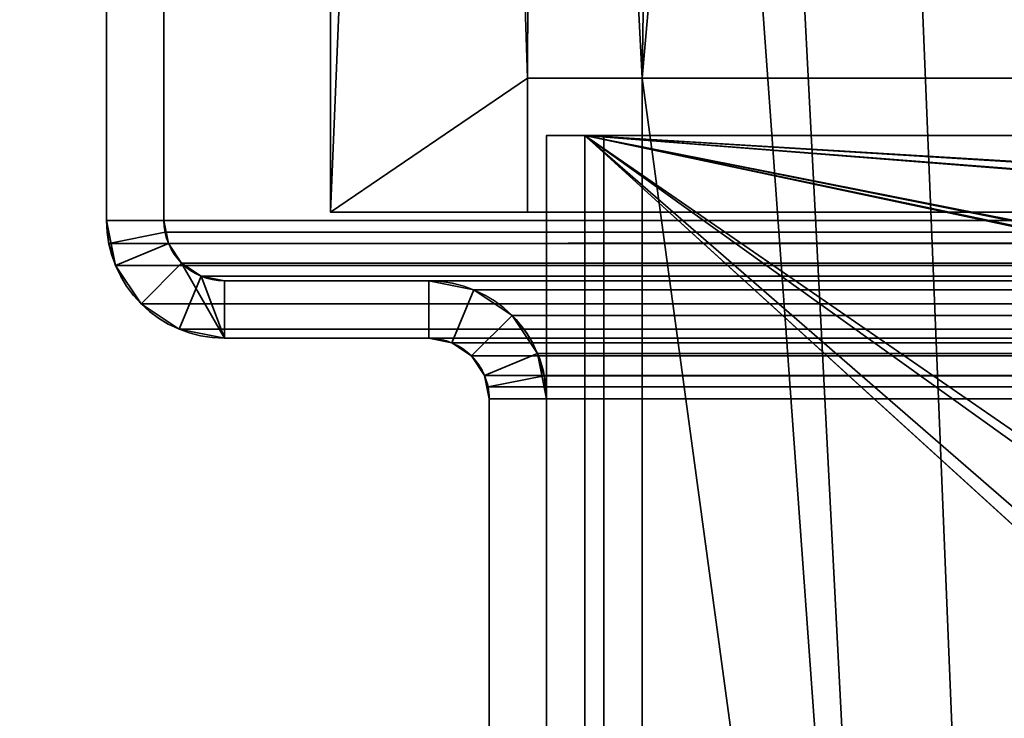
# Model space of a CAD drawing. Header units: millimetres. Extents: x -503 to 6703, y -110 to 249.
# Tile 655 of 656: x 2573 to 2599, y 54 to 73. Entities that reach past the tile are written whole.
import ezdxf

# ---------------------------------------------------------------- set-up
doc = ezdxf.new("R2010")
doc.units = ezdxf.units.MM
doc.layers.add('151', color=7, linetype='Continuous', true_color=0xffffff)

# ---------------------------------------------------------------- blocks, each defined once
blk = doc.blocks.new('UG_SURFACE_003')
at = {"layer": '151', "color": 252, "linetype": 'Continuous', "lineweight": 35}
for points in [[(3602.5, -9.3, 2212.25), (3602.5, 230.4, 2212.25), (2397.5, 230.4, 2212.25), (2397.5, -9.3, 2212.25)], [(2547.5, -9.3, 2062.25), (2547.5, 230.4, 2062.25), (3452.5, 230.4, 2062.25), (3452.5, -9.3, 2062.25)]]:
    blk.add_3dface(points, dxfattribs=at)
blk = doc.blocks.new('UG_SURFACE_263')
at = {"layer": '151', "color": 41, "linetype": 'Continuous', "lineweight": 35}
for points in [[(2581.35, 67.5, -5.75), (2581.35, 67.5, 2025.9), (2581.35, 229.15, 2025.9), (2581.35, 229.15, -5.75)], [(2587, 203.3, -5.75), (2596.5, 19.5, -5.75), (2581.35, 229.15, -5.75)], [(2581.35, 229.15, -5.75), (2589.5, 71, -5.75), (2586.5, 71, -5.75)], [(2589.5, 71, -5.75), (2581.35, 229.15, -5.75), (2596.5, 19.5, -5.75)], [(2586.5, 71, -5.75), (2586.5, 67.5, -5.75), (2581.35, 67.5, -5.75), (2581.35, 229.15, -5.75)], [(2587, 203.3, 2020.25), (2587, 229.15, 2020.25), (2581.35, 229.15, 2025.9), (2581.35, 67.5, 2025.9)], [(2591.5, 203.3, 2015.75), (2589.5, 71, 2017.75), (2603.35, 229.15, 2003.9)], [(2596.5, 19.5, 2010.75), (2599, 19.5, 2008.25), (2603.35, 229.15, 2003.9), (2589.5, 71, 2017.75)], [(2591.5, 203.3, -5.75), (2591.5, 229.15, -5.75), (2603.35, 229.15, -5.75), (2603.35, 11.15, -5.75)], [(2586.5, 71, 2020.75), (2587, 203.3, 2020.25), (2581.35, 67.5, 2025.9)], [(2591.5, 203.3, 2015.75), (2587, 203.3, 2020.25), (2586.5, 71, 2020.75), (2589.5, 71, 2017.75)], [(2587, 203.3, -5.75), (2591.5, 203.3, -5.75), (2599, 19.5, -5.75), (2596.5, 19.5, -5.75)], [(2599, 19.5, -5.75), (2591.5, 203.3, -5.75), (2603.35, 11.15, -5.75)], [(2581.35, 67.5, 2025.9), (2586.5, 67.5, 2020.75), (2586.5, 71, 2020.75)], [(2586.5, 71, 2020.75), (2586.5, 67.5, 2020.75), (2586.5, 67.5, -5.75), (2586.5, 71, -5.75)], [(2586.5, 71, 2020.75), (2586.5, 71, -5.75), (2589.5, 71, -5.75), (2589.5, 71, 2017.75)], [(2589.5, 19, 2017.75), (2589.5, 71, 2017.75), (2589.5, 71, -5.75), (2589.5, 19, -5.75)], [(2589.5, 19, -5.75), (2589.5, 71, -5.75), (2596.5, 19.5, -5.75)], [(2596.5, 19.5, 2010.75), (2589.5, 71, 2017.75), (2589.5, 19, 2017.75)], [(2581.35, 67.5, 2025.9), (2581.35, 67.5, -5.75), (2586.5, 67.5, -5.75), (2586.5, 67.5, 2020.75)]]:
    blk.add_3dface(points, dxfattribs=at)
blk = doc.blocks.new('UG_SURFACE_270')
at = {"layer": '151', "color": 41, "linetype": 'Continuous', "lineweight": 35}
for points in [[(2581.35, 67.5, 2025.9), (3418.65, 67.5, 2025.9), (3418.65, 229.15, 2025.9), (2581.35, 229.15, 2025.9)], [(2581.35, 67.5, 2025.9), (2581.35, 229.15, 2025.9), (2587, 229.15, 2020.25), (2587, 203.3, 2020.25)], [(2603.35, 229.15, 2003.9), (2589.5, 71, 2017.75), (2591.5, 203.3, 2015.75)], [(2589.5, 71, 2017.75), (2603.35, 229.15, 2003.9), (2599, 19.5, 2008.25), (2596.5, 19.5, 2010.75)], [(2581.35, 67.5, 2025.9), (2587, 203.3, 2020.25), (2586.5, 71, 2020.75)], [(2589.5, 71, 2017.75), (2586.5, 71, 2020.75), (2587, 203.3, 2020.25), (2591.5, 203.3, 2015.75)], [(2586.5, 71, 2020.75), (2586.5, 67.5, 2020.75), (2581.35, 67.5, 2025.9)], [(3413.5, 71, 2020.75), (3413.5, 67.5, 2020.75), (2586.5, 67.5, 2020.75), (2586.5, 71, 2020.75)], [(3410.5, 71, 2017.75), (3413.5, 71, 2020.75), (2586.5, 71, 2020.75), (2589.5, 71, 2017.75)], [(3410.5, 19, 2017.75), (3410.5, 71, 2017.75), (2589.5, 71, 2017.75), (2589.5, 19, 2017.75)], [(2589.5, 19, 2017.75), (2589.5, 71, 2017.75), (2596.5, 19.5, 2010.75)], [(3413.5, 67.5, 2020.75), (3418.65, 67.5, 2025.9), (2581.35, 67.5, 2025.9), (2586.5, 67.5, 2020.75)]]:
    blk.add_3dface(points, dxfattribs=at)
blk = doc.blocks.new('UG_SURFACE_284')
at = {"layer": '151', "color": 252, "linetype": 'Continuous', "lineweight": 35}
for points in [[(2575.5, 87.62, 2031.75), (2575.5, 87.62, -7.75), (2575.5, 67.28, -7.75), (2575.5, 67.28, 2031.75)], [(2575.5, 87.62, 2031.75), (2575.5, 67.28, 2031.75), (2577, 67.28, 2030.25), (2577, 87.62, 2030.25)], [(2577, 87.62, -7.75), (2577, 67.28, -7.75), (2575.5, 67.28, -7.75), (2575.5, 87.62, -7.75)], [(2577, 87.62, 2030.25), (2577, 67.28, 2030.25), (2577, 67.28, -7.75), (2577, 87.62, -7.75)], [(2575.5, 67.28, -7.75), (2575.734, 66.101, -7.75), (2575.734, 66.101, 2031.516)], [(2575.734, 66.101, 2031.516), (2575.559, 66.679, 2031.691), (2575.5, 67.28, -7.75)], [(2575.559, 66.679, 2031.691), (2575.5, 67.28, 2031.75), (2575.5, 67.28, -7.75)], [(2575.5, 67.28, 2031.75), (2575.559, 66.679, 2031.691), (2577.03, 66.972, 2030.22), (2577, 67.28, 2030.25)], [(2577, 67.28, -7.75), (2577.12, 66.675, -7.75), (2575.734, 66.101, -7.75), (2575.5, 67.28, -7.75)], [(2577, 67.28, -7.75), (2577.03, 66.972, 2030.22), (2577.12, 66.675, 2030.13)], [(2577, 67.28, -7.75), (2577, 67.28, 2030.25), (2577.03, 66.972, 2030.22)], [(2577.12, 66.675, 2030.13), (2577.12, 66.675, -7.75), (2577, 67.28, -7.75)], [(2575.559, 66.679, 2031.691), (2575.734, 66.101, 2031.516), (2577.12, 66.675, 2030.13), (2577.03, 66.972, 2030.22)], [(2575.734, 66.101, 2031.516), (2576.402, 65.102, 2030.848), (2577.463, 66.163, 2029.787), (2577.12, 66.675, 2030.13)], [(2577.12, 66.675, -7.75), (2577.463, 66.163, -7.75), (2576.402, 65.102, -7.75), (2575.734, 66.101, -7.75)], [(2577.463, 66.163, 2029.787), (2577.463, 66.163, -7.75), (2577.12, 66.675, -7.75), (2577.12, 66.675, 2030.13)], [(2577.975, 65.82, 2029.275), (2577.463, 66.163, 2029.787), (2576.402, 65.102, 2030.848), (2577.401, 64.434, 2029.849)], [(2577.401, 64.434, -7.75), (2576.402, 65.102, -7.75), (2577.463, 66.163, -7.75), (2577.975, 65.82, -7.75)], [(2577.975, 65.82, 2029.275), (2577.975, 65.82, -7.75), (2577.463, 66.163, -7.75), (2577.463, 66.163, 2029.787)], [(2575.734, 66.101, 2031.516), (2575.734, 66.101, -7.75), (2576.402, 65.102, -7.75), (2576.402, 65.102, 2030.848)], [(2578.58, 65.7, 2028.67), (2577.975, 65.82, 2029.275), (2577.401, 64.434, 2029.849), (2578.58, 64.2, 2028.67)], [(2578.58, 64.2, -7.75), (2577.401, 64.434, -7.75), (2577.975, 65.82, -7.75), (2578.58, 65.7, -7.75)], [(2578.58, 65.7, 2028.67), (2578.58, 65.7, -7.75), (2577.975, 65.82, -7.75), (2577.975, 65.82, 2029.275)], [(2578.58, 65.7, 2028.67), (2583.92, 65.7, 2023.33), (2583.92, 65.7, -7.75), (2578.58, 65.7, -7.75)], [(2583.92, 65.7, 2023.33), (2578.58, 65.7, 2028.67), (2578.58, 64.2, 2028.67), (2583.92, 64.2, 2023.33)], [(2583.92, 64.2, -7.75), (2578.58, 64.2, -7.75), (2578.58, 65.7, -7.75), (2583.92, 65.7, -7.75)], [(2585.099, 65.466, 2022.151), (2585.099, 65.466, -7.75), (2583.92, 65.7, -7.75), (2583.92, 65.7, 2023.33)], [(2583.92, 64.2, 2023.33), (2584.525, 64.08, 2022.725), (2585.099, 65.466, 2022.151), (2583.92, 65.7, 2023.33)], [(2583.92, 65.7, -7.75), (2585.099, 65.466, -7.75), (2584.525, 64.08, -7.75), (2583.92, 64.2, -7.75)], [(2584.525, 64.08, 2022.725), (2585.037, 63.737, 2022.213), (2586.098, 64.798, 2021.152), (2585.099, 65.466, 2022.151)], [(2585.099, 65.466, -7.75), (2586.098, 64.798, -7.75), (2585.037, 63.737, -7.75), (2584.525, 64.08, -7.75)], [(2586.098, 64.798, 2021.152), (2586.098, 64.798, -7.75), (2585.099, 65.466, -7.75), (2585.099, 65.466, 2022.151)], [(2576.402, 65.102, 2030.848), (2576.402, 65.102, -7.75), (2577.401, 64.434, -7.75), (2577.401, 64.434, 2029.849)], [(2586.766, 63.799, 2020.484), (2586.098, 64.798, 2021.152), (2585.037, 63.737, 2022.213), (2585.38, 63.225, 2021.87)], [(2585.38, 63.225, -7.75), (2585.037, 63.737, -7.75), (2586.098, 64.798, -7.75), (2586.766, 63.799, -7.75)], [(2586.766, 63.799, 2020.484), (2586.766, 63.799, -7.75), (2586.098, 64.798, -7.75), (2586.098, 64.798, 2021.152)], [(2577.401, 64.434, 2029.849), (2577.401, 64.434, -7.75), (2578.58, 64.2, -7.75), (2578.58, 64.2, 2028.67)], [(2578.58, 64.2, 2028.67), (2578.58, 64.2, -7.75), (2583.92, 64.2, -7.75), (2583.92, 64.2, 2023.33)], [(2583.92, 64.2, 2023.33), (2583.92, 64.2, -7.75), (2584.525, 64.08, -7.75), (2584.525, 64.08, 2022.725)], [(2584.525, 64.08, 2022.725), (2584.525, 64.08, -7.75), (2585.037, 63.737, -7.75), (2585.037, 63.737, 2022.213)], [(2585.037, 63.737, 2022.213), (2585.037, 63.737, -7.75), (2585.38, 63.225, -7.75), (2585.38, 63.225, 2021.87)], [(2586.941, 63.221, 2020.309), (2586.766, 63.799, 2020.484), (2585.38, 63.225, 2021.87), (2585.47, 62.928, 2021.78)], [(2585.5, 62.62, -7.75), (2585.38, 63.225, -7.75), (2586.766, 63.799, -7.75), (2587, 62.62, -7.75)], [(2586.766, 63.799, -7.75), (2586.766, 63.799, 2020.484), (2586.941, 63.221, 2020.309)], [(2586.941, 63.221, 2020.309), (2587, 62.62, -7.75), (2586.766, 63.799, -7.75)], [(2585.38, 63.225, -7.75), (2585.5, 62.62, -7.75), (2585.5, 62.62, 2021.75)], [(2585.5, 62.62, 2021.75), (2585.47, 62.928, 2021.78), (2585.38, 63.225, -7.75)], [(2585.47, 62.928, 2021.78), (2585.38, 63.225, 2021.87), (2585.38, 63.225, -7.75)], [(2587, 62.62, 2020.25), (2586.941, 63.221, 2020.309), (2585.47, 62.928, 2021.78), (2585.5, 62.62, 2021.75)], [(2586.941, 63.221, 2020.309), (2587, 62.62, 2020.25), (2587, 62.62, -7.75)], [(2585.5, 62.62, 2021.75), (2585.5, 62.62, -7.75), (2585.5, -26.22, -7.75), (2585.5, -26.22, 2021.75)], [(2587, -26.22, 2020.25), (2587, 62.62, 2020.25), (2585.5, 62.62, 2021.75), (2585.5, -26.22, 2021.75)], [(2587, 62.62, -7.75), (2587, -26.22, -7.75), (2585.5, -26.22, -7.75), (2585.5, 62.62, -7.75)], [(2587, 62.62, 2020.25), (2587, -26.22, 2020.25), (2587, -26.22, -7.75), (2587, 62.62, -7.75)]]:
    blk.add_3dface(points, dxfattribs=at)
blk = doc.blocks.new('UG_SURFACE_285')
at = {"layer": '151', "color": 252, "linetype": 'Continuous', "lineweight": 35}
for points in [[(2575.5, 87.62, 2031.75), (2575.5, 87.62, -7.75), (2575.5, 67.28, -7.75), (2575.5, 67.28, 2031.75)], [(2575.5, 87.62, 2031.75), (2575.5, 67.28, 2031.75), (2577, 67.28, 2030.25), (2577, 87.62, 2030.25)], [(2577, 87.62, -7.75), (2577, 67.28, -7.75), (2575.5, 67.28, -7.75), (2575.5, 87.62, -7.75)], [(2577, 87.62, 2030.25), (2577, 67.28, 2030.25), (2577, 67.28, -7.75), (2577, 87.62, -7.75)], [(2575.5, 67.28, -7.75), (2575.734, 66.101, -7.75), (2575.734, 66.101, 2031.516)], [(2575.734, 66.101, 2031.516), (2575.559, 66.679, 2031.691), (2575.5, 67.28, -7.75)], [(2575.559, 66.679, 2031.691), (2575.5, 67.28, 2031.75), (2575.5, 67.28, -7.75)], [(2575.5, 67.28, 2031.75), (2575.559, 66.679, 2031.691), (2577.03, 66.972, 2030.22), (2577, 67.28, 2030.25)], [(2577, 67.28, -7.75), (2577.12, 66.675, -7.75), (2575.734, 66.101, -7.75), (2575.5, 67.28, -7.75)], [(2577, 67.28, -7.75), (2577.03, 66.972, 2030.22), (2577.12, 66.675, 2030.13)], [(2577, 67.28, -7.75), (2577, 67.28, 2030.25), (2577.03, 66.972, 2030.22)], [(2577.12, 66.675, 2030.13), (2577.12, 66.675, -7.75), (2577, 67.28, -7.75)], [(2575.559, 66.679, 2031.691), (2575.734, 66.101, 2031.516), (2577.12, 66.675, 2030.13), (2577.03, 66.972, 2030.22)], [(2575.734, 66.101, 2031.516), (2576.402, 65.102, 2030.848), (2577.463, 66.163, 2029.787), (2577.12, 66.675, 2030.13)], [(2577.12, 66.675, -7.75), (2577.463, 66.163, -7.75), (2576.402, 65.102, -7.75), (2575.734, 66.101, -7.75)], [(2577.463, 66.163, 2029.787), (2577.463, 66.163, -7.75), (2577.12, 66.675, -7.75), (2577.12, 66.675, 2030.13)], [(2577.975, 65.82, 2029.275), (2577.463, 66.163, 2029.787), (2576.402, 65.102, 2030.848), (2577.401, 64.434, 2029.849)], [(2577.401, 64.434, -7.75), (2576.402, 65.102, -7.75), (2577.463, 66.163, -7.75), (2577.975, 65.82, -7.75)], [(2577.975, 65.82, 2029.275), (2577.975, 65.82, -7.75), (2577.463, 66.163, -7.75), (2577.463, 66.163, 2029.787)], [(2575.734, 66.101, 2031.516), (2575.734, 66.101, -7.75), (2576.402, 65.102, -7.75), (2576.402, 65.102, 2030.848)], [(2578.58, 65.7, 2028.67), (2577.975, 65.82, 2029.275), (2577.401, 64.434, 2029.849), (2578.58, 64.2, 2028.67)], [(2578.58, 64.2, -7.75), (2577.401, 64.434, -7.75), (2577.975, 65.82, -7.75), (2578.58, 65.7, -7.75)], [(2578.58, 65.7, 2028.67), (2578.58, 65.7, -7.75), (2577.975, 65.82, -7.75), (2577.975, 65.82, 2029.275)], [(2578.58, 65.7, 2028.67), (2583.92, 65.7, 2023.33), (2583.92, 65.7, -7.75), (2578.58, 65.7, -7.75)], [(2583.92, 65.7, 2023.33), (2578.58, 65.7, 2028.67), (2578.58, 64.2, 2028.67), (2583.92, 64.2, 2023.33)], [(2583.92, 64.2, -7.75), (2578.58, 64.2, -7.75), (2578.58, 65.7, -7.75), (2583.92, 65.7, -7.75)], [(2585.099, 65.466, 2022.151), (2585.099, 65.466, -7.75), (2583.92, 65.7, -7.75), (2583.92, 65.7, 2023.33)], [(2583.92, 64.2, 2023.33), (2584.525, 64.08, 2022.725), (2585.099, 65.466, 2022.151), (2583.92, 65.7, 2023.33)], [(2583.92, 65.7, -7.75), (2585.099, 65.466, -7.75), (2584.525, 64.08, -7.75), (2583.92, 64.2, -7.75)], [(2584.525, 64.08, 2022.725), (2585.037, 63.737, 2022.213), (2586.098, 64.798, 2021.152), (2585.099, 65.466, 2022.151)], [(2585.099, 65.466, -7.75), (2586.098, 64.798, -7.75), (2585.037, 63.737, -7.75), (2584.525, 64.08, -7.75)], [(2586.098, 64.798, 2021.152), (2586.098, 64.798, -7.75), (2585.099, 65.466, -7.75), (2585.099, 65.466, 2022.151)], [(2576.402, 65.102, 2030.848), (2576.402, 65.102, -7.75), (2577.401, 64.434, -7.75), (2577.401, 64.434, 2029.849)], [(2586.766, 63.799, 2020.484), (2586.098, 64.798, 2021.152), (2585.037, 63.737, 2022.213), (2585.38, 63.225, 2021.87)], [(2585.38, 63.225, -7.75), (2585.037, 63.737, -7.75), (2586.098, 64.798, -7.75), (2586.766, 63.799, -7.75)], [(2586.766, 63.799, 2020.484), (2586.766, 63.799, -7.75), (2586.098, 64.798, -7.75), (2586.098, 64.798, 2021.152)], [(2577.401, 64.434, 2029.849), (2577.401, 64.434, -7.75), (2578.58, 64.2, -7.75), (2578.58, 64.2, 2028.67)], [(2578.58, 64.2, 2028.67), (2578.58, 64.2, -7.75), (2583.92, 64.2, -7.75), (2583.92, 64.2, 2023.33)], [(2583.92, 64.2, 2023.33), (2583.92, 64.2, -7.75), (2584.525, 64.08, -7.75), (2584.525, 64.08, 2022.725)], [(2584.525, 64.08, 2022.725), (2584.525, 64.08, -7.75), (2585.037, 63.737, -7.75), (2585.037, 63.737, 2022.213)], [(2585.037, 63.737, 2022.213), (2585.037, 63.737, -7.75), (2585.38, 63.225, -7.75), (2585.38, 63.225, 2021.87)], [(2586.941, 63.221, 2020.309), (2586.766, 63.799, 2020.484), (2585.38, 63.225, 2021.87), (2585.47, 62.928, 2021.78)], [(2585.5, 62.62, -7.75), (2585.38, 63.225, -7.75), (2586.766, 63.799, -7.75), (2587, 62.62, -7.75)], [(2586.766, 63.799, -7.75), (2586.766, 63.799, 2020.484), (2586.941, 63.221, 2020.309)], [(2586.941, 63.221, 2020.309), (2587, 62.62, -7.75), (2586.766, 63.799, -7.75)], [(2585.38, 63.225, -7.75), (2585.5, 62.62, -7.75), (2585.5, 62.62, 2021.75)], [(2585.5, 62.62, 2021.75), (2585.47, 62.928, 2021.78), (2585.38, 63.225, -7.75)], [(2585.47, 62.928, 2021.78), (2585.38, 63.225, 2021.87), (2585.38, 63.225, -7.75)], [(2587, 62.62, 2020.25), (2586.941, 63.221, 2020.309), (2585.47, 62.928, 2021.78), (2585.5, 62.62, 2021.75)], [(2586.941, 63.221, 2020.309), (2587, 62.62, 2020.25), (2587, 62.62, -7.75)], [(2585.5, 62.62, 2021.75), (2585.5, 62.62, -7.75), (2585.5, -26.22, -7.75), (2585.5, -26.22, 2021.75)], [(2587, -26.22, 2020.25), (2587, 62.62, 2020.25), (2585.5, 62.62, 2021.75), (2585.5, -26.22, 2021.75)], [(2587, 62.62, -7.75), (2587, -26.22, -7.75), (2585.5, -26.22, -7.75), (2585.5, 62.62, -7.75)], [(2587, 62.62, 2020.25), (2587, -26.22, 2020.25), (2587, -26.22, -7.75), (2587, 62.62, -7.75)]]:
    blk.add_3dface(points, dxfattribs=at)
blk = doc.blocks.new('UG_SURFACE_286')
at = {"layer": '151', "color": 252, "linetype": 'Continuous', "lineweight": 35}
for points in [[(2575.5, 67.28, 2031.75), (3424.5, 67.28, 2031.75), (3424.5, 87.62, 2031.75), (2575.5, 87.62, 2031.75)], [(2575.5, 67.28, 2031.75), (2575.5, 87.62, 2031.75), (2577, 87.62, 2030.25), (2577, 67.28, 2030.25)], [(2577, 67.28, 2030.25), (2577, 87.62, 2030.25), (3423, 87.62, 2030.25), (3423, 67.28, 2030.25)], [(3424.5, 67.28, 2031.75), (2575.5, 67.28, 2031.75), (2575.559, 66.679, 2031.691)], [(2577, 67.28, 2030.25), (2577.03, 66.972, 2030.22), (2575.559, 66.679, 2031.691), (2575.5, 67.28, 2031.75)], [(3424.441, 66.679, 2031.691), (3424.5, 67.28, 2031.75), (2575.559, 66.679, 2031.691)], [(2577, 67.28, 2030.25), (3423, 67.28, 2030.25), (3422.97, 66.972, 2030.22)], [(2577.03, 66.972, 2030.22), (2577, 67.28, 2030.25), (3422.97, 66.972, 2030.22)], [(2577.03, 66.972, 2030.22), (2577.12, 66.675, 2030.13), (2575.734, 66.101, 2031.516), (2575.559, 66.679, 2031.691)], [(3422.97, 66.972, 2030.22), (3422.88, 66.675, 2030.13), (2577.12, 66.675, 2030.13), (2577.03, 66.972, 2030.22)], [(2575.559, 66.679, 2031.691), (2575.734, 66.101, 2031.516), (3424.266, 66.101, 2031.516), (3424.441, 66.679, 2031.691)], [(2576.402, 65.102, 2030.848), (2575.734, 66.101, 2031.516), (2577.12, 66.675, 2030.13), (2577.463, 66.163, 2029.787)], [(3422.537, 66.163, 2029.787), (2577.463, 66.163, 2029.787), (2577.12, 66.675, 2030.13), (3422.88, 66.675, 2030.13)], [(2577.463, 66.163, 2029.787), (2578.58, 64.2, 2028.67), (2577.401, 64.434, 2029.849), (2576.402, 65.102, 2030.848)], [(3422.025, 65.82, 2029.275), (2577.975, 65.82, 2029.275), (2577.463, 66.163, 2029.787), (3422.537, 66.163, 2029.787)], [(2578.58, 64.2, 2028.67), (2577.463, 66.163, 2029.787), (2577.975, 65.82, 2029.275)], [(3424.266, 66.101, 2031.516), (2575.734, 66.101, 2031.516), (2576.402, 65.102, 2030.848), (3423.598, 65.102, 2030.848)], [(3421.42, 65.7, 2028.67), (2578.58, 65.7, 2028.67), (2577.975, 65.82, 2029.275), (3422.025, 65.82, 2029.275)], [(2578.58, 64.2, 2028.67), (2577.975, 65.82, 2029.275), (2578.58, 65.7, 2028.67)], [(2583.92, 65.7, 2023.33), (2578.58, 65.7, 2028.67), (3421.42, 65.7, 2028.67), (3416.08, 65.7, 2023.33)], [(2583.92, 64.2, 2023.33), (2578.58, 64.2, 2028.67), (2578.58, 65.7, 2028.67), (2583.92, 65.7, 2023.33)], [(3414.901, 65.466, 2022.151), (2585.099, 65.466, 2022.151), (2583.92, 65.7, 2023.33), (3416.08, 65.7, 2023.33)], [(2583.92, 65.7, 2023.33), (2585.099, 65.466, 2022.151), (2584.525, 64.08, 2022.725), (2583.92, 64.2, 2023.33)], [(2585.099, 65.466, 2022.151), (2586.098, 64.798, 2021.152), (2585.037, 63.737, 2022.213), (2584.525, 64.08, 2022.725)], [(3413.902, 64.798, 2021.152), (2586.098, 64.798, 2021.152), (2585.099, 65.466, 2022.151), (3414.901, 65.466, 2022.151)], [(3423.598, 65.102, 2030.848), (2576.402, 65.102, 2030.848), (2577.401, 64.434, 2029.849), (3422.599, 64.434, 2029.849)], [(2585.38, 63.225, 2021.87), (2585.037, 63.737, 2022.213), (2586.098, 64.798, 2021.152), (2586.766, 63.799, 2020.484)], [(3413.234, 63.799, 2020.484), (2586.766, 63.799, 2020.484), (2586.098, 64.798, 2021.152), (3413.902, 64.798, 2021.152)], [(3422.599, 64.434, 2029.849), (2577.401, 64.434, 2029.849), (2578.58, 64.2, 2028.67), (3421.42, 64.2, 2028.67)], [(2583.92, 64.2, 2023.33), (3416.08, 64.2, 2023.33), (3421.42, 64.2, 2028.67), (2578.58, 64.2, 2028.67)], [(3416.08, 64.2, 2023.33), (2583.92, 64.2, 2023.33), (2584.525, 64.08, 2022.725), (3415.475, 64.08, 2022.725)], [(3415.475, 64.08, 2022.725), (2584.525, 64.08, 2022.725), (2585.037, 63.737, 2022.213), (3414.963, 63.737, 2022.213)], [(3414.963, 63.737, 2022.213), (2585.037, 63.737, 2022.213), (2585.38, 63.225, 2021.87), (3414.62, 63.225, 2021.87)], [(2585.47, 62.928, 2021.78), (2585.38, 63.225, 2021.87), (2586.766, 63.799, 2020.484), (2586.941, 63.221, 2020.309)], [(2586.941, 63.221, 2020.309), (2586.766, 63.799, 2020.484), (3413.234, 63.799, 2020.484)], [(2586.941, 63.221, 2020.309), (3413.234, 63.799, 2020.484), (3413.059, 63.221, 2020.309)], [(3414.53, 62.928, 2021.78), (2585.38, 63.225, 2021.87), (2585.47, 62.928, 2021.78)], [(3414.53, 62.928, 2021.78), (3414.62, 63.225, 2021.87), (2585.38, 63.225, 2021.87)], [(2585.5, 62.62, 2021.75), (2585.47, 62.928, 2021.78), (2586.941, 63.221, 2020.309), (2587, 62.62, 2020.25)], [(3413.059, 63.221, 2020.309), (2587, 62.62, 2020.25), (2586.941, 63.221, 2020.309)], [(3413.059, 63.221, 2020.309), (3413, 62.62, 2020.25), (2587, 62.62, 2020.25)], [(2585.47, 62.928, 2021.78), (3414.5, 62.62, 2021.75), (3414.53, 62.928, 2021.78)], [(2585.47, 62.928, 2021.78), (2585.5, 62.62, 2021.75), (3414.5, 62.62, 2021.75)], [(2585.5, -26.22, 2021.75), (3414.5, -26.22, 2021.75), (3414.5, 62.62, 2021.75), (2585.5, 62.62, 2021.75)], [(2587, 62.62, 2020.25), (2587, -26.22, 2020.25), (2585.5, -26.22, 2021.75), (2585.5, 62.62, 2021.75)], [(2587, -26.22, 2020.25), (2587, 62.62, 2020.25), (3413, 62.62, 2020.25), (3413, -26.22, 2020.25)]]:
    blk.add_3dface(points, dxfattribs=at)
blk = doc.blocks.new('UG_SURFACE_303')
at = {"layer": '151', "color": 252, "linetype": 'Continuous', "lineweight": 35}
for points in [[(2588.5, 69.5, 2006.25), (2588.5, 69.5, -5.75), (2587, 69.5, -5.75), (2587, 69.5, 2006.25)], [(2587, 69.5, -5.75), (2587, 48.725, 703.458), (2587, 51.577, 706.625)], [(2587, 69.5, -5.75), (2587, 40.569, 701.724), (2587, 44.831, 701.724)], [(2587, 51.577, 706.625), (2587, 52.894, 710.679), (2587, 69.5, -5.75)], [(2587, 52.894, 710.679), (2587, 40.569, 1278.724), (2587, 44.831, 1278.724), (2587, 69.5, -5.75)], [(2587, 69.5, -5.75), (2587, 36.675, 703.458), (2587, 40.569, 701.724)], [(2587, 69.5, -5.75), (2587, 22.801, 73.95), (2587, 22.801, 76.45), (2587, 51.577, 129.625)], [(2587, 69.5, 2006.25), (2587, 46.869, 1298.114), (2587, 52.894, 1864.679)], [(2587, 69.5, -5.75), (2587, 44.831, 1278.724), (2587, 48.725, 1280.458)], [(2587, 44.831, 701.724), (2587, 48.725, 703.458), (2587, 69.5, -5.75)], [(2587, 51.577, 129.625), (2587, 52.894, 133.679), (2587, 69.5, -5.75)], [(2587, 69.5, 2006.25), (2587, 52.448, 1868.917), (2587, 50.317, 1872.609)], [(2587, 69.5, 2006.25), (2587, 69.5, -5.75), (2587, 52.894, 1287.679)], [(2587, 48.725, 1280.458), (2587, 51.577, 1283.625), (2587, 69.5, -5.75)], [(2587, 52.894, 133.679), (2587, 33.823, 706.625), (2587, 36.675, 703.458), (2587, 69.5, -5.75)], [(2587, 52.894, 1864.679), (2587, 52.448, 1868.917), (2587, 69.5, 2006.25)], [(2587, 69.5, 2006.25), (2587, 52.448, 1291.917), (2587, 50.317, 1295.609)], [(2587, 51.577, 1283.625), (2587, 52.894, 1287.679), (2587, 69.5, -5.75)], [(2587, 52.894, 1287.679), (2587, 52.448, 1291.917), (2587, 69.5, 2006.25)], [(2587, 50.317, 1872.609), (2587, 46.869, 1875.114), (2587, 69.5, 2006.25)], [(2587, 50.317, 1295.609), (2587, 46.869, 1298.114), (2587, 69.5, 2006.25)], [(2587, 46.869, 1875.114), (2587, 42.7, 1876), (2587, 18.08, 2006.25), (2587, 69.5, 2006.25)], [(2587, 69.5, -5.75), (2587, 22.801, 60.05), (2587, 22.801, 62.55)], [(2587, 22.801, 62.55), (2587, 22.801, 73.95), (2587, 69.5, -5.75)], [(2587, 69.5, -5.75), (2587, 18.08, -5.75), (2587, 18.08, 60.05), (2587, 22.801, 60.05)], [(2588.5, 18.08, 2006.25), (2588.5, 69.5, 2006.25), (2587, 69.5, 2006.25), (2587, 18.08, 2006.25)], [(2587, 18.08, -5.75), (2587, 69.5, -5.75), (2588.5, 69.5, -5.75), (2588.5, 18.08, -5.75)], [(2588.5, 69.5, 2006.25), (2588.5, 52.448, 1291.917), (2588.5, 52.894, 1287.679)], [(2588.5, 69.5, -5.75), (2588.5, 48.725, 703.458), (2588.5, 52.448, 137.917), (2588.5, 52.894, 133.679)], [(2588.5, 69.5, 2006.25), (2588.5, 52.448, 714.917), (2588.5, 52.894, 710.679)], [(2588.5, 52.894, 1287.679), (2588.5, 46.869, 721.114), (2588.5, 69.5, 2006.25)], [(2588.5, 69.5, -5.75), (2588.5, 48.725, 126.458), (2588.5, 44.831, 124.724)], [(2588.5, 52.894, 133.679), (2588.5, 51.577, 129.625), (2588.5, 69.5, -5.75)], [(2588.5, 69.5, 2006.25), (2588.5, 50.317, 718.609), (2588.5, 52.448, 714.917)], [(2588.5, 52.894, 710.679), (2588.5, 69.5, -5.75), (2588.5, 69.5, 2006.25)], [(2588.5, 51.577, 129.625), (2588.5, 48.725, 126.458), (2588.5, 69.5, -5.75)], [(2588.5, 52.894, 710.679), (2588.5, 51.577, 706.625), (2588.5, 69.5, -5.75)], [(2588.5, 69.5, 2006.25), (2588.5, 46.869, 1298.114), (2588.5, 50.317, 1295.609)], [(2588.5, 69.5, 2006.25), (2588.5, 52.448, 1868.917), (2588.5, 52.894, 1864.679)], [(2588.5, 51.577, 706.625), (2588.5, 48.725, 703.458), (2588.5, 69.5, -5.75)], [(2588.5, 50.317, 1295.609), (2588.5, 52.448, 1291.917), (2588.5, 69.5, 2006.25)], [(2588.5, 69.5, 2006.25), (2588.5, 22.801, 1936.45), (2588.5, 22.801, 1933.95), (2588.5, 52.448, 1868.917)], [(2588.5, 46.869, 721.114), (2588.5, 50.317, 718.609), (2588.5, 69.5, 2006.25)], [(2588.5, 44.831, 124.724), (2588.5, 42.7, 124.5), (2588.5, 18.08, -5.75), (2588.5, 69.5, -5.75)], [(2588.5, 52.894, 1864.679), (2588.5, 42.7, 1299), (2588.5, 46.869, 1298.114), (2588.5, 69.5, 2006.25)], [(2588.5, 69.5, 2006.25), (2588.5, 18.08, 2006.25), (2588.5, 18.08, 1936.45), (2588.5, 22.801, 1936.45)]]:
    blk.add_3dface(points, dxfattribs=at)
blk = doc.blocks.new('UG_SURFACE_304')
at = {"layer": '151', "color": 252, "linetype": 'Continuous', "lineweight": 35}
for points in [[(3412, 69.5, 2020.25), (2588, 69.5, 2020.25), (2639.3, 22.801, 2020.25), (2641.8, 22.801, 2020.25)], [(2588, 69.5, 2020.25), (2588, 18.08, 2020.25), (2639.3, 18.08, 2020.25), (2639.3, 22.801, 2020.25)], [(3412, 69.5, 2018.75), (2588, 69.5, 2018.75), (2588, 69.5, 2020.25), (3412, 69.5, 2020.25)], [(2588, 69.5, 2018.75), (2653.2, 22.801, 2018.75), (2641.8, 22.801, 2018.75)], [(2641.8, 22.801, 2018.75), (2639.3, 22.801, 2018.75), (2588, 69.5, 2018.75)], [(2588, 69.5, 2018.75), (2807.633, 22.801, 2018.75), (2655.7, 22.801, 2018.75)], [(2655.7, 22.801, 2018.75), (2653.2, 22.801, 2018.75), (2588, 69.5, 2018.75)], [(2588, 69.5, 2018.75), (2821.533, 22.801, 2018.75), (2810.133, 22.801, 2018.75)], [(2588, 69.5, 2018.75), (3178.467, 22.801, 2018.75), (3175.967, 22.801, 2018.75)], [(2810.133, 22.801, 2018.75), (2807.633, 22.801, 2018.75), (2588, 69.5, 2018.75)], [(2588, 69.5, 2018.75), (3189.867, 22.801, 2018.75), (3178.467, 22.801, 2018.75)], [(3175.967, 22.801, 2018.75), (2824.033, 22.801, 2018.75), (2588, 69.5, 2018.75)], [(2824.033, 22.801, 2018.75), (2821.533, 22.801, 2018.75), (2588, 69.5, 2018.75)], [(2588, 69.5, 2018.75), (3346.8, 22.801, 2018.75), (3344.3, 22.801, 2018.75)], [(2639.3, 22.801, 2018.75), (2639.3, 18.08, 2018.75), (2588, 18.08, 2018.75), (2588, 69.5, 2018.75)], [(2588, 69.5, 2018.75), (3358.2, 22.801, 2018.75), (3346.8, 22.801, 2018.75)], [(3344.3, 22.801, 2018.75), (3192.367, 22.801, 2018.75), (2588, 69.5, 2018.75)], [(3192.367, 22.801, 2018.75), (3189.867, 22.801, 2018.75), (2588, 69.5, 2018.75)], [(2588, 69.5, 2018.75), (3412, 69.5, 2018.75), (3360.7, 22.801, 2018.75), (3358.2, 22.801, 2018.75)], [(2588, 18.08, 2020.25), (2588, 69.5, 2020.25), (2588, 69.5, 2018.75), (2588, 18.08, 2018.75)]]:
    blk.add_3dface(points, dxfattribs=at)

msp = doc.modelspace()

# ---------------------------------------------------------------- linework, layer by layer
at = {"layer": '151', "color": 251, "linetype": 'Continuous', "lineweight": -3, "true_color": 0x636466}
for p, q in [((2581.35, 67.5, 2025.9), (2581.35, 229.15, 2025.9)), ((2581.35, 67.5, -5.75), (2581.35, 229.15, -5.75)), ((2581.35, 67.5, 2025.9), (2581.35, 229.15, 2025.9)), ((2575.5, 67.28, 2031.75), (2575.5, 87.62, 2031.75)), ((2575.5, 67.28, 2031.75), (2575.5, 87.62, 2031.75)), ((2575.5, 87.62, -7.75), (2575.5, 67.28, -7.75)), ((2575.5, 87.62, -7.75), (2575.5, 67.28, -7.75)), ((2575.5, 67.28, 2031.75), (2575.5, 87.62, 2031.75)), ((2577, 87.62, -7.75), (2577, 67.28, -7.75)), ((2577, 67.28, 2030.25), (2577, 87.62, 2030.25)), ((2577, 87.62, -7.75), (2577, 67.28, -7.75)), ((2577, 67.28, 2030.25), (2577, 87.62, 2030.25)), ((2577, 67.28, 2030.25), (2577, 87.62, 2030.25)), ((2586.5, 67.5, 2020.75), (2586.5, 71, 2020.75)), ((2586.5, 71, -5.75), (2586.5, 71, 2020.75)), ((2586.5, 71, -5.75), (2586.5, 67.5, -5.75)), ((2589.5, 71, 2017.75), (2586.5, 71, 2020.75)), ((2589.5, 71, -5.75), (2586.5, 71, -5.75)), ((2586.5, 67.5, 2020.75), (2586.5, 71, 2020.75)), ((2586.5, 71, 2020.75), (2589.5, 71, 2017.75)), ((2586.5, 71, 2020.75), (3413.5, 71, 2020.75)), ((2589.5, 71, 2017.75), (2589.5, 19, 2017.75)), ((2589.5, 71, -5.75), (2589.5, 71, 2017.75)), ((2589.5, 71, 2017.75), (2589.5, 19, 2017.75)), ((2589.5, 19, -5.75), (2589.5, 71, -5.75)), ((2589.5, 71, 2017.75), (3410.5, 71, 2017.75)), ((2587, 69.5, 2006.25), (2587, 69.5, -5.75)), ((2587, 69.5, 2006.25), (2587, 18.08, 2006.25)), ((2588.5, 69.5, 2006.25), (2587, 69.5, 2006.25)), ((2588.5, 69.5, -5.75), (2587, 69.5, -5.75)), ((2587, 69.5, -5.75), (2587, 18.08, -5.75)), ((2588, 69.5, 2018.75), (2588, 69.5, 2020.25)), ((2588, 69.5, 2020.25), (3412, 69.5, 2020.25)), ((2588, 69.5, 2018.75), (3412, 69.5, 2018.75)), ((2588, 69.5, 2020.25), (2588, 18.08, 2020.25)), ((2588, 69.5, 2018.75), (2588, 18.08, 2018.75)), ((2588.5, 69.5, -5.75), (2588.5, 18.08, -5.75)), ((2588.5, 69.5, 2006.25), (2588.5, 18.08, 2006.25)), ((2588.5, 69.5, 2006.25), (2588.5, 69.5, -5.75)), ((2581.35, 67.5, 2025.9), (3418.65, 67.5, 2025.9)), ((2581.35, 67.5, 2025.9), (2586.5, 67.5, 2020.75)), ((2586.5, 67.5, -5.75), (2581.35, 67.5, -5.75)), ((2586.5, 67.5, 2020.75), (2581.35, 67.5, 2025.9)), ((2581.35, 67.5, -5.75), (2581.35, 67.5, 2025.9)), ((2586.5, 67.5, -5.75), (2586.5, 67.5, 2020.75)), ((2586.5, 67.5, 2020.75), (3413.5, 67.5, 2020.75)), ((3424.5, 67.28, 2031.75), (2575.5, 67.28, 2031.75)), ((2575.5, 67.28, 2031.75), (2575.5, 67.28, -7.75)), ((2575.5, 67.28, 2031.75), (2575.5, 67.28, -7.75)), ((2577, 67.28, 2030.25), (2577, 67.28, -7.75)), ((3423, 67.28, 2030.25), (2577, 67.28, 2030.25)), ((2577, 67.28, 2030.25), (2577, 67.28, -7.75)), ((2583.92, 65.7, 2023.33), (2578.58, 65.7, 2028.67)), ((2583.92, 65.7, 2023.33), (2578.58, 65.7, 2028.67)), ((2578.58, 65.7, 2028.67), (2578.58, 65.7, -7.75)), ((3421.42, 65.7, 2028.67), (2578.58, 65.7, 2028.67)), ((2583.92, 65.7, 2023.33), (2578.58, 65.7, 2028.67)), ((2578.58, 65.7, -7.75), (2583.92, 65.7, -7.75)), ((2578.58, 65.7, -7.75), (2583.92, 65.7, -7.75)), ((2578.58, 65.7, 2028.67), (2578.58, 65.7, -7.75)), ((2583.92, 65.7, 2023.33), (2583.92, 65.7, -7.75)), ((3416.08, 65.7, 2023.33), (2583.92, 65.7, 2023.33)), ((2583.92, 65.7, 2023.33), (2583.92, 65.7, -7.75)), ((2578.58, 64.2, -7.75), (2583.92, 64.2, -7.75)), ((2578.58, 64.2, 2028.67), (2578.58, 64.2, -7.75)), ((2583.92, 64.2, 2023.33), (2578.58, 64.2, 2028.67)), ((2583.92, 64.2, 2023.33), (2578.58, 64.2, 2028.67)), ((2578.58, 64.2, -7.75), (2583.92, 64.2, -7.75)), ((2578.58, 64.2, 2028.67), (2578.58, 64.2, -7.75)), ((2583.92, 64.2, 2023.33), (2578.58, 64.2, 2028.67)), ((3421.42, 64.2, 2028.67), (2578.58, 64.2, 2028.67)), ((3416.08, 64.2, 2023.33), (2583.92, 64.2, 2023.33)), ((2583.92, 64.2, 2023.33), (2583.92, 64.2, -7.75)), ((2583.92, 64.2, 2023.33), (2583.92, 64.2, -7.75)), ((2585.5, 62.62, -7.75), (2585.5, -26.22, -7.75)), ((2585.5, 62.62, 2021.75), (2585.5, 62.62, -7.75)), ((2585.5, -26.22, 2021.75), (2585.5, 62.62, 2021.75)), ((3414.5, 62.62, 2021.75), (2585.5, 62.62, 2021.75)), ((2585.5, -26.22, 2021.75), (2585.5, 62.62, 2021.75)), ((2585.5, 62.62, -7.75), (2585.5, -26.22, -7.75)), ((2585.5, 62.62, 2021.75), (2585.5, 62.62, -7.75)), ((2585.5, -26.22, 2021.75), (2585.5, 62.62, 2021.75)), ((2587, -26.22, 2020.25), (2587, 62.62, 2020.25)), ((2587, -26.22, 2020.25), (2587, 62.62, 2020.25)), ((2587, 62.62, -7.75), (2587, -26.22, -7.75)), ((3413, 62.62, 2020.25), (2587, 62.62, 2020.25)), ((2587, -26.22, 2020.25), (2587, 62.62, 2020.25)), ((2587, 62.62, 2020.25), (2587, 62.62, -7.75)), ((2587, 62.62, -7.75), (2587, -26.22, -7.75)), ((2587, 62.62, 2020.25), (2587, 62.62, -7.75))]:
    msp.add_line(p, q, dxfattribs=at)
at = {"layer": '151', "color": 251, "linetype": 'Continuous', "lineweight": -3, "true_color": 0x636466, "extrusion": (0, 0, -1)}
for radius in [3.08, 3.08, 1.58, 1.58]:
    msp.add_arc((-2578.58, 67.28, 7.75), radius, 270, 0, dxfattribs=at)
at = {"layer": '151', "color": 251, "linetype": 'Continuous', "lineweight": -3, "true_color": 0x636466}
for radius in [3.08, 3.08, 1.58, 1.58]:
    msp.add_arc((2583.92, 62.62, -7.75), radius, 0, 90, dxfattribs=at)
at = {"layer": '151', "color": 251, "linetype": 'Continuous', "lineweight": -3, "true_color": 0x636466, "extrusion": (0.707107, 6.12323e-17, 0.707107)}
for centre, major_axis, start_param, end_param in [((2578.58, 67.28, 2028.67), (-3.08, 0, 3.08), 0, 1.570796), ((2578.58, 67.28, 2028.67), (-3.08, 0, 3.08), 0, 1.570796), ((2578.58, 67.28, 2028.67), (-1.58, 0, 1.58), 0, 1.570796), ((2578.58, 67.28, 2028.67), (-1.58, 0, 1.58), 0, 1.570796), ((2583.92, 62.62, 2023.33), (-3.08, 0, 3.08), 3.141593, 4.712389), ((2583.92, 62.62, 2023.33), (-1.58, 0, 1.58), 3.141593, 4.712389)]:
    msp.add_ellipse(centre, major_axis=major_axis, ratio=0.707107, start_param=start_param, end_param=end_param, dxfattribs=at)
at = {"layer": '151', "color": 251, "linetype": 'Continuous', "lineweight": -3, "true_color": 0x636466, "extrusion": (-0.707107, -6.12323e-17, -0.707107)}
for centre, major_axis, start_param, end_param in [((2578.58, 67.28, 2028.67), (-3.08, 0, 3.08), 4.712389, 6.283185), ((2578.58, 67.28, 2028.67), (-1.58, 0, 1.58), 4.712389, 6.283185), ((2583.92, 62.62, 2023.33), (-3.08, 0, 3.08), 1.570796, 3.141593), ((2583.92, 62.62, 2023.33), (-3.08, 0, 3.08), 1.570796, 3.141593), ((2583.92, 62.62, 2023.33), (-1.58, 0, 1.58), 1.570796, 3.141593), ((2583.92, 62.62, 2023.33), (-1.58, 0, 1.58), 1.570796, 3.141593)]:
    msp.add_ellipse(centre, major_axis=major_axis, ratio=0.707107, start_param=start_param, end_param=end_param, dxfattribs=at)

# ---------------------------------------------------------------- block references
at = {"layer": '151', "color": 251, "linetype": 'Continuous', "lineweight": -3, "true_color": 0x636466}
for name in ['UG_SURFACE_003', 'UG_SURFACE_263', 'UG_SURFACE_270', 'UG_SURFACE_284', 'UG_SURFACE_285', 'UG_SURFACE_286', 'UG_SURFACE_303', 'UG_SURFACE_304']:
    msp.add_blockref(name, (0, 0), dxfattribs=at)

doc.saveas('drawing.dxf')
